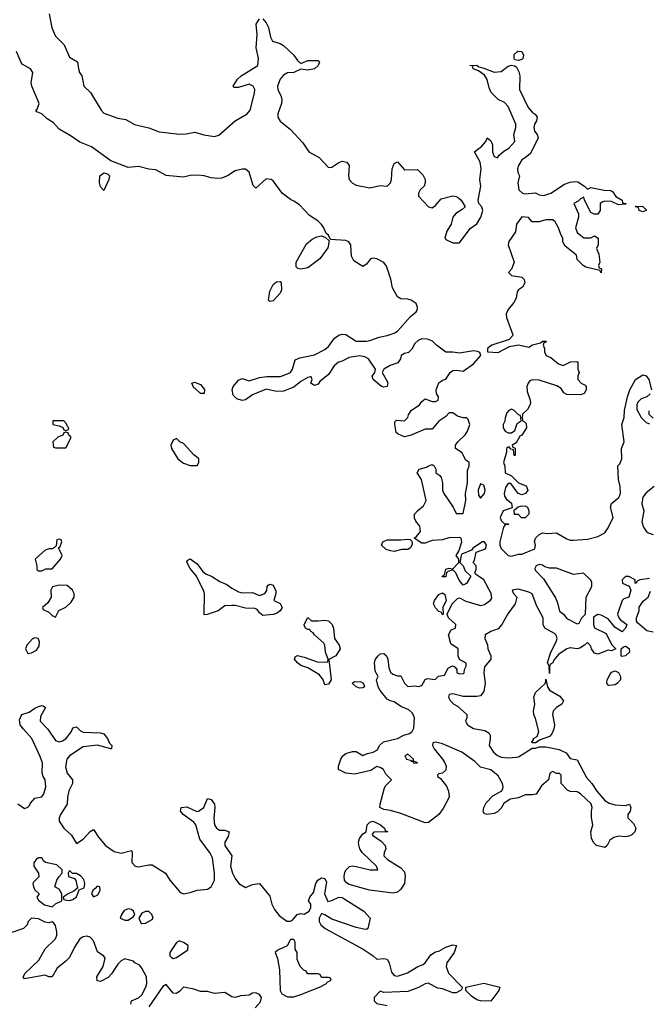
# Model space of a CAD drawing. Header units: inches. Extents: x 2601682 to 2755810, y 449311 to 584050.
# Tile 335 of 505: x 2704302 to 2707948, y 502470 to 508175. Entities that reach past the tile are written whole.
import ezdxf

# ---------------------------------------------------------------- set-up
doc = ezdxf.new("R2010")
doc.units = ezdxf.units.IN
doc.header["$MEASUREMENT"] = 0
doc.layers.add('C7500', color=7, linetype='Continuous')

msp = doc.modelspace()

# ---------------------------------------------------------------- linework, layer by layer
at = {"layer": 'C7500', "color": 2, "elevation": 2}
for points in [[(2704472.4, 508210), (2704487.3, 508127.3), (2704510, 508079.1), (2704559.1, 508030), (2704590, 507958), (2704636, 507930), (2704642, 507890), (2704647.7, 507870), (2704662, 507850), (2704674, 507790), (2704712.4, 507752.4), (2704773.4, 507650), (2704790, 507633.4), (2704870, 507604), (2704916.7, 507596.7), (2704966.9, 507566.9), (2705050, 507548.4), (2705110, 507525.3), (2705230, 507512.7), (2705266.6, 507513.4), (2705316.5, 507523.5), (2705368.5, 507508.5), (2705430, 507498), (2705454.9, 507505.1), (2705549.3, 507590), (2705619, 507630), (2705637.2, 507650), (2705661.2, 507750), (2705664, 507770), (2705654, 507790), (2705630, 507801.2), (2705570, 507782.7), (2705543.1, 507783.1), (2705538, 507790), (2705562.7, 507830), (2705585.2, 507850), (2705682, 507910), (2705685.2, 507950), (2705671.9, 508011.9), (2705677.6, 508090), (2705672.3, 508150), (2705690, 508181)], [(2705710, 508181), (2705730, 508156), (2705742, 508130), (2705753.7, 508073.7), (2705766, 508050), (2705810, 508038), (2705830, 508024.7), (2705890.5, 507970.5), (2705910, 507938), (2705930, 507922), (2705970, 507939.1), (2706030, 507938), (2706038, 507930), (2706030.8, 507910), (2706010, 507889.5), (2705970, 507882), (2705930, 507889), (2705890.5, 507869.5), (2705853.7, 507866.3), (2705830, 507854), (2705810.8, 507830), (2705794.8, 507790), (2705797.3, 507770), (2705816.3, 507730), (2705820.5, 507710), (2705818, 507690), (2705796.3, 507630), (2705796.3, 507610), (2705810, 507586.8), (2705870, 507539.1), (2705941.7, 507461.7), (2705977.3, 507410), (2706036.2, 507376.2), (2706090, 507319.1), (2706110, 507320.5), (2706150, 507348), (2706170, 507355.5), (2706196, 507350), (2706210.8, 507330), (2706205.5, 507270), (2706210.7, 507250), (2706228.8, 507228.8), (2706250, 507216.3), (2706330, 507200.7), (2706390, 507214.8), (2706430, 507211), (2706449, 507230), (2706456, 507250), (2706459.5, 507310), (2706470, 507342), (2706490, 507351.3), (2706530, 507306), (2706606.4, 507306.4), (2706636.7, 507276.7), (2706650.7, 507250), (2706650.9, 507229.1), (2706644.7, 507210), (2706621, 507190), (2706611.3, 507170), (2706611.6, 507151.6), (2706670, 507091.3), (2706690, 507084.7), (2706710, 507098), (2706743.2, 507136.8), (2706810, 507154.8), (2706830, 507151.3), (2706843.5, 507143.5), (2706858, 507130), (2706882, 507090), (2706865.4, 507074.6), (2706827.1, 507052.9), (2706811.3, 507030), (2706800.7, 506990), (2706776, 506950), (2706764.7, 506910), (2706770, 506902), (2706810, 506882), (2706850, 506882), (2706910, 506964.7), (2706950, 506992), (2706972.7, 507030), (2706984, 507070), (2706979, 507090), (2706962, 507110), (2706957.2, 507130), (2706972, 507210), (2706966, 507250), (2706974, 507310), (2706969.5, 507349.5), (2706935.3, 507410), (2706978, 507442), (2707002, 507470), (2707010, 507491.3), (2707030, 507474), (2707041, 507450), (2707041, 507410), (2707050, 507382), (2707070, 507374), (2707078, 507390), (2707106, 507414), (2707135.3, 507430), (2707168.7, 507470), (2707164, 507510), (2707175.1, 507550), (2707176, 507570), (2707131.5, 507671.5), (2707110, 507696), (2707072.9, 507712.9), (2707032.9, 507752.9), (2707020.2, 507780.2), (2707010, 507828), (2706993.6, 507853.6), (2706959, 507879), (2706928, 507890), (2706926, 507906), (2706908, 507910), (2706950, 507910.8), (2706961, 507901), (2706990, 507894.8), (2707050, 507870.8), (2707090, 507874.8), (2707130, 507905.5), (2707150, 507911), (2707170, 507907.7), (2707179.2, 507899.2), (2707193.4, 507873.4), (2707198.4, 507850), (2707196, 507770), (2707247.1, 507667.1), (2707270, 507638.8), (2707287.3, 507627.3), (2707298, 507610), (2707296, 507590), (2707282.8, 507570), (2707278.8, 507550), (2707282.8, 507530), (2707298, 507510), (2707304.7, 507490), (2707259.9, 507400.1), (2707230, 507374), (2707210, 507364), (2707190.8, 507330), (2707184.7, 507310), (2707186, 507290), (2707196, 507270), (2707186, 507230), (2707192, 507190), (2707214, 507170), (2707230, 507166.8), (2707290, 507171.3), (2707310, 507161), (2707336.9, 507156.9), (2707378, 507170), (2707457.5, 507222.5), (2707490, 507234), (2707518, 507238), (2707534.8, 507234.8), (2707574, 507210), (2707590, 507194), (2707610, 507202), (2707687.1, 507187.1), (2707724.7, 507184.7), (2707736.9, 507176.9), (2707754, 507150), (2707792, 507130), (2707794, 507114), (2707814, 507110), (2707810, 507106), (2707770, 507102), (2707730, 507122), (2707690, 507124), (2707679.8, 507120.2), (2707664.7, 507110), (2707664.7, 507070), (2707650, 507048.7), (2707628.9, 507048.9), (2707610, 507058), (2707573.2, 507130), (2707570, 507146), (2707550, 507138), (2707536.8, 507123.2), (2707512, 507110), (2707538, 507050), (2707538, 507030), (2707521, 506970), (2707530, 506942), (2707570, 506912), (2707610, 506912), (2707630, 506922), (2707651.3, 506910), (2707651.3, 506870), (2707642, 506850), (2707656.9, 506816.9), (2707662, 506770), (2707654, 506750), (2707658, 506738), (2707671.1, 506731.1), (2707670, 506708), (2707662, 506722), (2707581.2, 506741.2), (2707566, 506750), (2707530, 506786), (2707526, 506810), (2707462, 506862), (2707448.4, 506888.4), (2707448, 506910), (2707435.3, 506930), (2707422, 506970), (2707403.1, 507003.1), (2707390, 507015.3), (2707350, 507015.3), (2707310, 507004), (2707270, 507004), (2707248.9, 507028.9), (2707210, 507032.7), (2707179.1, 506990), (2707174, 506946), (2707134.8, 506890), (2707130.8, 506870), (2707166, 506770), (2707151, 506729), (2707132, 506710), (2707150, 506692), (2707210, 506682.8), (2707222.8, 506670), (2707226.8, 506650), (2707214.4, 506625.6), (2707191.3, 506610), (2707182.5, 506597.5), (2707177.5, 506562.5), (2707163.8, 506536.2), (2707130, 506495.3), (2707118.8, 506470), (2707120.7, 506450), (2707157.3, 506350), (2707155.9, 506344.1), (2707137.5, 506322.5), (2707036, 506290), (2707011, 506270), (2707012, 506250), (2707073.4, 506246.6), (2707138, 506282), (2707190, 506291.3), (2707250, 506278), (2707271.6, 506291.6), (2707318, 506302), (2707330, 506312), (2707352, 506312), (2707350, 506306), (2707338, 506302), (2707334, 506290), (2707342, 506270), (2707342, 506250), (2707352, 506230), (2707377.3, 506217.3), (2707422, 506182), (2707450, 506172), (2707492.7, 506192.7), (2707530, 506194), (2707534, 506190), (2707534, 506150), (2707542, 506130), (2707534, 506110), (2707534, 506090), (2707554, 506070), (2707576.9, 506056.9), (2707582, 506050), (2707582, 506030), (2707572, 506010), (2707550, 506002), (2707470, 506004), (2707453.6, 506013.6), (2707437.2, 506037.2), (2707413.1, 506053.1), (2707310, 506087.3), (2707270, 506089.3), (2707256.8, 506083.2), (2707246.8, 506070), (2707238.8, 506050), (2707241.4, 506021.4), (2707258.8, 505970), (2707261, 505950), (2707243.6, 505916.4), (2707214, 505890), (2707212, 505870), (2707214, 505850), (2707225.4, 505845.4), (2707234.8, 505834.8), (2707237.3, 505810), (2707210, 505768.7), (2707198, 505762), (2707176.9, 505723.1), (2707154, 505710), (2707158, 505698), (2707171.6, 505691.6), (2707172, 505650), (2707166, 505650), (2707162, 505682), (2707147.3, 505687.3), (2707138, 505698), (2707130, 505698), (2707122, 505690), (2707122, 505670), (2707104.7, 505610), (2707111.6, 505588.4), (2707114, 505550), (2707150, 505532), (2707191.1, 505491.1), (2707234.8, 505474.8), (2707244.7, 505450), (2707232, 505430), (2707210, 505422), (2707188, 505430), (2707147.3, 505487.3), (2707130, 505488), (2707115.3, 505464.7), (2707107.3, 505430), (2707110, 505414), (2707119.6, 505399.6), (2707150, 505374), (2707154, 505346), (2707102, 505330), (2707084.7, 505290), (2707090, 505274), (2707110, 505254), (2707130, 505254), (2707134, 505250), (2707112.7, 505247.3), (2707104.7, 505235.3), (2707082.4, 505150), (2707082.4, 505130), (2707090, 505111), (2707130, 505071), (2707150, 505066), (2707190, 505078), (2707210, 505078), (2707286, 505110), (2707288.7, 505130), (2707284, 505150), (2707289, 505170), (2707309.4, 505190.6), (2707330, 505201), (2707358, 505198), (2707410, 505202), (2707470, 505166.8), (2707490, 505158.8), (2707510, 505158.8), (2707590, 505166), (2707650, 505181), (2707690, 505202), (2707710, 505231.3), (2707739.3, 505290), (2707724, 505350), (2707729, 505371), (2707772.7, 505407.3), (2707781.2, 505430), (2707779.3, 505470), (2707769.1, 505510.9), (2707766, 505590), (2707778, 505602), (2707788.7, 505630), (2707788, 505690), (2707802, 505730), (2707788.7, 505830), (2707802, 505870), (2707804, 505910), (2707821.2, 505990), (2707835.3, 506030), (2707869.2, 506090.8), (2707910, 506118), (2707930, 506111.3), (2707944.7, 506090), (2707962, 506030)], [(2707950, 504938), (2707894, 504930), (2707878, 504922), (2707870, 504908), (2707866, 504910), (2707866, 504930), (2707830, 504948), (2707810, 504948), (2707792, 504930), (2707794, 504910), (2707832.7, 504892.7), (2707842, 504870), (2707830.6, 504829.4), (2707801, 504819), (2707791, 504809), (2707764.7, 504730), (2707771, 504710), (2707779.8, 504699.8), (2707818, 504670), (2707811.3, 504650), (2707790.9, 504629.1), (2707750, 504654), (2707710, 504704), (2707670, 504724), (2707650, 504728.7), (2707626, 504714), (2707624.7, 504670), (2707631.6, 504651.6), (2707698, 504618), (2707730, 504554), (2707754, 504530), (2707730, 504518), (2707710, 504522), (2707650, 504499), (2707630, 504504), (2707614, 504530), (2707610, 504546), (2707590, 504566), (2707574, 504550), (2707546.4, 504533.6), (2707530, 504529), (2707490, 504536), (2707470, 504529.4), (2707423, 504497), (2707396.3, 504463.7), (2707390, 504448.7), (2707378, 504442), (2707371.3, 504430), (2707370, 504386), (2707368.4, 504428.4), (2707358, 504450), (2707379, 504510), (2707409, 504570), (2707414, 504590), (2707409.1, 504609.1), (2707399.3, 504619.3), (2707344, 504650), (2707334, 504670), (2707333.2, 504710), (2707297.5, 504777.5), (2707270, 504848), (2707250, 504859), (2707190, 504875.3), (2707154, 504870), (2707162, 504850), (2707182, 504830), (2707171, 504790), (2707128.4, 504731.6), (2707094, 504670), (2707074, 504646), (2707031.3, 504630), (2706998, 504610), (2706996, 504590), (2707012.2, 504552.2), (2707013.4, 504530), (2707030.7, 504490), (2707030.7, 504470), (2706993.7, 504426.3), (2706990.7, 504390), (2706997.1, 504330), (2706990, 504282), (2706970, 504257.2), (2706950, 504253.2), (2706870, 504253.2), (2706810, 504268), (2706790, 504266), (2706786, 504250), (2706796, 504230), (2706816, 504210), (2706837.6, 504197.6), (2706891, 504150), (2706891.3, 504130), (2706884.7, 504110), (2706896, 504090), (2706930, 504068), (2706996.3, 504056.3), (2707021.4, 504041.4), (2707027.3, 504030), (2707027.3, 504010), (2707021, 503970), (2707046, 503930), (2707070, 503911.3), (2707090, 503902), (2707130, 503898), (2707178, 503902), (2707190, 503904.7), (2707270, 503954), (2707290, 503954), (2707310, 503962), (2707350, 503961), (2707425.8, 503945.8), (2707466.8, 503926.8), (2707490, 503894), (2707530, 503886), (2707584.1, 503784.1), (2707616, 503750), (2707644.4, 503704.4), (2707690.7, 503650.7), (2707715.3, 503635.3), (2707750, 503626), (2707810, 503622), (2707834, 503630), (2707842, 503610), (2707838, 503590), (2707824.7, 503570), (2707824.7, 503550), (2707856.8, 503516.8), (2707871.3, 503490), (2707864.7, 503470), (2707847.1, 503452.9), (2707830, 503445.2), (2707810, 503441.2), (2707770, 503444), (2707743.5, 503436.5), (2707719.6, 503420.4), (2707704.7, 503390), (2707690, 503379), (2707642, 503390), (2707626.3, 503406.3), (2707614, 503430), (2707609.2, 503470), (2707622, 503510), (2707612.9, 503552.9), (2707612.7, 503590), (2707617.2, 503610), (2707612, 503632), (2707550, 503689.2), (2707530, 503701.2), (2707490, 503702.7), (2707475.3, 503710), (2707438, 503750), (2707438, 503798), (2707427.3, 503807.3), (2707410, 503808), (2707390, 503818), (2707371.6, 503808.4), (2707364.7, 503770), (2707324.7, 503735.3), (2707292.3, 503687.7), (2707270, 503682.9), (2707230, 503684.5), (2707190, 503665.6), (2707141.7, 503658.3), (2707106.5, 503633.5), (2707090, 503606), (2707070, 503584.5), (2707050, 503576.2), (2707009.1, 503569.1), (2706993.2, 503573.2), (2706986.6, 503586.6), (2706989.6, 503610), (2707003.3, 503636.7), (2707042, 503678), (2707093.8, 503706.2), (2707100.2, 503719.8), (2707102.7, 503730), (2707098, 503750), (2707073.6, 503793.6), (2707030, 503829.3), (2706970, 503843.7), (2706937.2, 503877.2), (2706862, 503930), (2706750, 503979), (2706710, 503988), (2706694, 503986), (2706692, 503970), (2706702, 503950), (2706750.6, 503890.6), (2706764.7, 503870), (2706771.3, 503850), (2706770, 503826), (2706751.3, 503808.7), (2706730, 503806), (2706722, 503798), (2706722, 503790), (2706738.8, 503778.8), (2706773, 503733), (2706784.7, 503704.7), (2706788.5, 503670), (2706755.4, 503604.6), (2706730.2, 503569.8), (2706670, 503523.6), (2706650, 503520.7), (2706510, 503575.1), (2706450, 503592.7), (2706410, 503599), (2706388, 503610), (2706388.9, 503628.9), (2706414.9, 503725.1), (2706421.6, 503738.4), (2706455.3, 503770), (2706423.1, 503803.1), (2706408, 503830), (2706390, 503842), (2706370, 503848), (2706335.3, 503824.7), (2706243.2, 503803.2), (2706190, 503809.2), (2706148.7, 503830), (2706148.7, 503850), (2706161.2, 503890), (2706174, 503910), (2706190, 503922.8), (2706230, 503934.8), (2706250, 503934.8), (2706290, 503911.3), (2706316.5, 503923.5), (2706350, 503931.3), (2706374.6, 503945.4), (2706386, 503970), (2706408, 503990), (2706489.3, 504010.7), (2706526, 504030), (2706560.2, 504039.8), (2706575.3, 504050), (2706585.2, 504070), (2706589.3, 504130), (2706577.2, 504157.2), (2706556.6, 504176.6), (2706510, 504195.1), (2706470, 504222.7), (2706447.6, 504227.6), (2706430, 504237.2), (2706390, 504288.7), (2706379, 504310), (2706368.7, 504350), (2706378, 504370), (2706361.2, 504401.2), (2706357.2, 504450), (2706362.7, 504470), (2706377.2, 504490), (2706390, 504500.7), (2706410, 504502.8), (2706426, 504490), (2706434.8, 504470), (2706439.6, 504419.6), (2706450, 504394), (2706463.6, 504383.6), (2706490, 504374), (2706510, 504374), (2706531.3, 504330), (2706550, 504311.3), (2706590, 504316), (2706610, 504311.3), (2706630, 504318), (2706650, 504352), (2706663.1, 504356.9), (2706707.3, 504352.7), (2706728.4, 504371.6), (2706762, 504378), (2706783.1, 504416.9), (2706808.9, 504431.1), (2706823.6, 504423.6), (2706834, 504410), (2706834, 504390), (2706850, 504384.7), (2706870, 504386), (2706875.3, 504390), (2706878, 504410), (2706888, 504430), (2706887.3, 504447.3), (2706848.7, 504468.7), (2706842, 504490), (2706842, 504530), (2706798, 504558), (2706785.2, 504610), (2706800.9, 504639.1), (2706826, 504650), (2706828, 504670), (2706786, 504710), (2706778, 504730), (2706806, 504790), (2706838, 504822), (2706850, 504826), (2706885.1, 504805.1), (2706970, 504781), (2706993.6, 504786.4), (2707029.2, 504810.8), (2707037.2, 504822.8), (2707033.2, 504850), (2706989.6, 504929.6), (2706942, 504962), (2706938, 504970), (2706946, 504990), (2706946, 505010), (2706928, 505030), (2706936.4, 505043.6), (2706946, 505090), (2706999, 505110), (2707005.2, 505130), (2706994, 505150), (2706982, 505150), (2706926.4, 505113.6), (2706918, 505102), (2706862, 505078), (2706858, 505070), (2706852, 505030), (2706871.3, 505011.3), (2706881, 504981), (2706914, 504950), (2706890, 504909), (2706870, 504898), (2706847.3, 504927.3), (2706828, 504970), (2706810, 504988), (2706782, 504978), (2706774, 504970), (2706770, 504946), (2706750, 504946), (2706749, 504950), (2706762, 504958), (2706770, 504991.3), (2706790, 504998), (2706810, 504994), (2706846, 505030), (2706846, 505050), (2706829, 505070), (2706845.2, 505094.8), (2706862, 505150), (2706858, 505170), (2706850, 505174), (2706787.3, 505172.7), (2706750, 505161.2), (2706690, 505158), (2706650, 505142.7), (2706630, 505141.2), (2706586, 505170), (2706600.2, 505179.8), (2706624, 505210), (2706620.2, 505240.2), (2706596, 505270), (2706587.7, 505287.7), (2706589.4, 505310), (2706608, 505332), (2706641.2, 505358.8), (2706655.1, 505390), (2706629.2, 505510), (2706604, 505550), (2706615.3, 505570), (2706658.6, 505581.4), (2706670, 505591), (2706690, 505598), (2706702, 505590), (2706711.3, 505570), (2706712, 505550), (2706734.4, 505534.4), (2706742, 505522), (2706750.9, 505490.9), (2706751.3, 505450), (2706758, 505430), (2706812, 505350), (2706830, 505314), (2706870, 505314), (2706885.2, 505390), (2706884, 505430), (2706895.3, 505490), (2706896.4, 505563.6), (2706906, 505590), (2706906, 505610), (2706884.7, 505624.7), (2706864.7, 505664.7), (2706826, 505690), (2706826, 505710), (2706839, 505730), (2706882, 505770), (2706895.3, 505790), (2706908.7, 505830), (2706899, 505859), (2706888.7, 505868.7), (2706871.3, 505868.7), (2706838, 505878), (2706810, 505898), (2706790, 505898), (2706770, 505875.3), (2706730, 505848.7), (2706690, 505802), (2706650, 505802), (2706570, 505768.7), (2706530, 505759), (2706494, 505774), (2706483.1, 505783.1), (2706474, 505830), (2706475.3, 505844.7), (2706485.2, 505854.8), (2706530, 505851.3), (2706549.2, 505870.8), (2706553.6, 505886.4), (2706568.7, 505910), (2706616.5, 505943.5), (2706630, 505962), (2706650, 505978), (2706690, 505962), (2706710, 505962), (2706726, 505970), (2706728, 505990), (2706715.3, 506010), (2706714, 506030), (2706729.5, 506070.5), (2706750, 506086), (2706770, 506091.3), (2706796, 506130), (2706810, 506142), (2706830, 506144), (2706870, 506138.8), (2706930, 506180.7), (2706972.7, 506230), (2706966.3, 506246.3), (2706953.3, 506253.3), (2706930, 506256.2), (2706850, 506242.7), (2706810, 506249.2), (2706770, 506249.2), (2706715.3, 506290), (2706692.7, 506312.7), (2706664.1, 506324.1), (2706630, 506326), (2706610, 506317.2), (2706590, 506299), (2706573.4, 506266.6), (2706554, 506246), (2706530, 506241.2), (2706511.3, 506230), (2706507.3, 506210), (2706492.4, 506187.6), (2706448.1, 506171.9), (2706411.3, 506150), (2706402, 506130), (2706433.7, 506073.7), (2706430, 506049.3), (2706410, 506045.2), (2706398, 506050), (2706349, 506090), (2706344, 506110), (2706358, 506130), (2706362, 506150), (2706321.2, 506210), (2706301.6, 506221.6), (2706270, 506227.6), (2706210, 506218.4), (2706170, 506197), (2706148.8, 506191.2), (2706123, 506170), (2706090, 506119.3), (2706041.1, 506078.9), (2706030, 506064), (2706010, 506055.3), (2705989, 506070), (2705995.3, 506090), (2705990, 506106), (2705986, 506106), (2705970, 506102), (2705930, 506078), (2705890, 506046), (2705830, 506022), (2705790, 506021.6), (2705730, 506035.1), (2705650, 506002), (2705610, 505972.7), (2705590, 505968), (2705559, 505979), (2705539, 505999), (2705533.2, 506030), (2705539, 506050), (2705570, 506086.8), (2705590, 506096), (2705630, 506082.8), (2705690, 506102), (2705732.5, 506107.5), (2705811.6, 506108.4), (2705855.9, 506124.1), (2705870, 506131.3), (2705881.2, 506150), (2705896.4, 506203.6), (2705924.1, 506215.9), (2706010, 506234), (2706070, 506264), (2706090, 506281), (2706126, 506330), (2706150, 506347.7), (2706170, 506353), (2706190, 506350.4), (2706250, 506312.7), (2706310, 506312.7), (2706330, 506315.5), (2706383.8, 506336.2), (2706430, 506344.4), (2706470, 506359.3), (2706490, 506370.7), (2706565.2, 506454.8), (2706598.6, 506481.4), (2706604, 506490), (2706605.2, 506510), (2706597.2, 506530), (2706570, 506549.3), (2706550, 506555.1), (2706510, 506557.2), (2706489.6, 506569.6), (2706462, 506622), (2706451.9, 506671.9), (2706426.8, 506746.8), (2706410, 506769), (2706370, 506789), (2706350, 506792.7), (2706334, 506790), (2706310, 506758), (2706290, 506746), (2706237.2, 506777.2), (2706224, 506804), (2706219.5, 506870), (2706207.6, 506887.6), (2706190, 506896.2), (2706102, 506902), (2706090, 506926), (2706076.4, 506936.4), (2706064, 506970), (2706050, 506988.7), (2706028.7, 507010), (2705979.6, 507039.6), (2705922.7, 507102.7), (2705890, 507124.5), (2705870, 507132.3), (2705822.7, 507170), (2705770, 507242), (2705758, 507250), (2705730, 507253.2), (2705670, 507198), (2705654, 507214), (2705631.5, 507291.5), (2705610, 507309), (2705590, 507309), (2705550, 507299.3), (2705504.7, 507270), (2705470, 507257), (2705450, 507254.5), (2705410, 507258), (2705370, 507269.5), (2705333.8, 507273.8), (2705288.4, 507271.6), (2705250, 507262.7), (2705150, 507271.8), (2705090, 507305.6), (2705049.6, 507309.6), (2704990, 507323.7), (2704930, 507318), (2704830, 507358), (2704718.6, 507438.6), (2704650, 507466), (2704600.5, 507500.5), (2704530, 507540.7), (2704497.1, 507577.1), (2704460.1, 507600.1), (2704430, 507629.2), (2704401.2, 507641.2), (2704395.3, 507650), (2704403.2, 507656.8), (2704414, 507690), (2704372.3, 507790), (2704369.3, 507810), (2704378, 507870), (2704364, 507890), (2704317.2, 507917.2), (2704310, 507928), (2704284, 507990)], [(2707952.7, 506007.3), (2707934, 505990), (2707902, 505978), (2707882, 505958), (2707876.9, 505943.1), (2707876.9, 505916.9), (2707902, 505870), (2707930, 505842), (2707950, 505834)], [(2707970, 505866), (2707948, 505888), (2707948.4, 505908.4)], [(2707976, 505470), (2707930, 505433.2), (2707910, 505408), (2707904.9, 505370), (2707916, 505330), (2707906, 505266), (2707915.3, 505235.3), (2707930.9, 505210.9), (2707942, 505202), (2707970, 505191.3)], [(2707970, 504626.6), (2707934.8, 504634.8), (2707880.2, 504680.2), (2707874, 504690), (2707874, 504710), (2707889, 504750), (2707889.3, 504770.7), (2707913.2, 504806.8), (2707942, 504830), (2707955.3, 504864.7)], [(2704291.6, 503631.6), (2704330, 503604.7), (2704350, 503612), (2704359, 503621), (2704364.7, 503635.3), (2704390, 503664.7), (2704430, 503672), (2704442, 503690), (2704453.2, 503730), (2704449, 503770), (2704437.2, 503790), (2704432.3, 503810), (2704434.5, 503870), (2704419.5, 503910), (2704372, 504010), (2704323.3, 504063.3), (2704305.1, 504090), (2704301.6, 504118.4), (2704315.3, 504150), (2704356.6, 504163.4), (2704390, 504186.8), (2704410, 504194.8), (2704430, 504201), (2704438.8, 504198.8), (2704451.3, 504190), (2704422, 504138), (2704420.7, 504110), (2704464.1, 504064.1), (2704510, 503998), (2704530, 503991.3), (2704550, 503996), (2704570, 504007.3), (2704602.7, 504050), (2704610, 504071.3), (2704630, 504078), (2704654.4, 504054.4), (2704670, 504047.7), (2704770, 504043), (2704790, 504036.3), (2704810.3, 504010.3), (2704823, 503983), (2704836, 503970), (2704834, 503950), (2704830.6, 503949.4), (2704751.9, 503971.9), (2704670, 503961.6), (2704591, 503910), (2704574, 503890), (2704566.4, 503846.4), (2704577.3, 503810), (2704607.3, 503770), (2704607.3, 503750), (2704586.4, 503706.4), (2704578.8, 503670), (2704577.3, 503630), (2704538.8, 503570), (2704530.8, 503550), (2704530.9, 503530.9), (2704558, 503490), (2704602, 503450), (2704630, 503402), (2704670, 503426), (2704710, 503472), (2704730, 503482), (2704758.5, 503438.5), (2704798.8, 503390), (2704850, 503356.3), (2704890, 503344.9), (2704950, 503362), (2704954, 503350), (2704950.8, 503290.8), (2704970, 503271), (2704990, 503267.3), (2705050, 503279.1), (2705070, 503277.3), (2705146, 503230), (2705171, 503190), (2705224.9, 503124.9), (2705236.8, 503116.8), (2705250.9, 503110.9), (2705290, 503117.3), (2705329.6, 503130.4), (2705390, 503137.3), (2705410, 503151), (2705429.3, 503190), (2705429.4, 503230), (2705418.4, 503318.4), (2705405.1, 503345.1), (2705346.2, 503426.2), (2705322.7, 503510), (2705310, 503525.2), (2705249.2, 503570), (2705234, 503590), (2705238, 503610), (2705270, 503614.8), (2705327.5, 503587.5), (2705338, 503590), (2705368.7, 503610), (2705390, 503662), (2705410, 503656), (2705430.6, 503630), (2705433, 503610), (2705426.2, 503546.2), (2705430.5, 503510.5), (2705441, 503490), (2705459.8, 503479.8), (2705490, 503479.1), (2705514.8, 503470), (2705510, 503442), (2705490.7, 503410), (2705490.8, 503390), (2705530.5, 503330), (2705522.8, 503270), (2705534, 503230), (2705550, 503198), (2705571.3, 503170), (2705610, 503146), (2705650, 503164.9), (2705690.5, 503170.5), (2705750, 503096), (2705762.8, 503050), (2705778.5, 503018.5), (2705805.2, 502985.2), (2705850, 502951), (2705870, 502951.3), (2705882, 502958), (2705909.3, 502990.7), (2705930, 502996), (2705950, 502992), (2705978, 503010), (2705988, 503030), (2705988, 503050), (2705975.3, 503070), (2705982, 503090), (2706002.7, 503117.3), (2706017, 503170), (2706029.4, 503190), (2706050, 503202), (2706060.7, 503200.7), (2706070, 503198.8), (2706078, 503178), (2706066.8, 503110), (2706085.8, 503065.8), (2706110, 503070.6), (2706149.6, 503090.4), (2706170, 503088), (2706296, 503010), (2706331, 502970), (2706318, 502910), (2706310, 502904), (2706294.8, 502905.2), (2706250, 502915.1), (2706110, 502963.7), (2706070, 502989), (2706050, 502995.3), (2706036, 502970), (2706037.3, 502950), (2706046.8, 502930), (2706071.3, 502910), (2706291.3, 502790), (2706350, 502751), (2706370, 502731), (2706410, 502734.9), (2706430, 502730.6), (2706442, 502710), (2706455.5, 502655.5), (2706470, 502636), (2706490, 502634), (2706547.6, 502652.4), (2706608.7, 502690), (2706638.7, 502701.3), (2706649.6, 502710.4), (2706682.4, 502757.6), (2706710, 502774.8), (2706730, 502777.3), (2706770, 502800.7), (2706810, 502814.8), (2706830.8, 502810.8), (2706818, 502770), (2706776, 502710), (2706771, 502690), (2706784.7, 502650), (2706864.7, 502570), (2706862, 502558), (2706854, 502550), (2706830, 502537.2), (2706810, 502537), (2706750, 502559.5), (2706723.9, 502563.9), (2706667.7, 502592.3), (2706650, 502589.4), (2706612.1, 502567.9), (2706550, 502543.5), (2706410, 502538), (2706390, 502546), (2706354, 502510), (2706354, 502490), (2706370, 502474), (2706430, 502462.8)], [(2704945.2, 502470), (2704949.4, 502490), (2704990, 502507.3), (2705010, 502524), (2705033.3, 502570), (2705038.7, 502590), (2705037, 502630), (2705010, 502679), (2704996.2, 502696.2), (2704969, 502710), (2704960.2, 502720.2), (2704910, 502732.7), (2704890, 502722.7), (2704870, 502702), (2704833.1, 502646.9), (2704814, 502626), (2704770, 502601.6), (2704750, 502605.2), (2704749.6, 502630), (2704784.7, 502690), (2704796.6, 502736.6), (2704789.6, 502749.6), (2704753.4, 502773.4), (2704730, 502838), (2704710, 502859), (2704690, 502864), (2704670, 502861.2), (2704650, 502849), (2704618.8, 502801.2), (2704590, 502741.2), (2704570, 502719.3), (2704519.8, 502680.2), (2704490, 502628.7), (2704470, 502629.2), (2704450, 502638), (2704330, 502618), (2704322, 502630), (2704333.2, 502650), (2704413.4, 502726.6), (2704450, 502790.8), (2704509, 502850), (2704517.2, 502870), (2704517.2, 502890), (2704510, 502926), (2704500.4, 502940.4), (2704490, 502948), (2704470, 502941.2), (2704450, 502946), (2704410, 502966), (2704371, 502969), (2704351.3, 502950), (2704344.7, 502930), (2704324.7, 502910), (2704250, 502883.7)], [(2705665.2, 502450), (2705696.2, 502483.8), (2705702, 502510), (2705690, 502526), (2705670, 502536.2), (2705650, 502533.6), (2705630, 502522.9), (2705581.6, 502518.4), (2705549.6, 502509.6), (2705530, 502512.7), (2705490, 502539), (2705430, 502532.3), (2705390, 502544.5), (2705350, 502545.1), (2705310, 502558.4), (2705250.9, 502569.1), (2705230, 502545.2), (2705210, 502532.3), (2705190, 502535.1), (2705150, 502584), (2705130, 502573.2), (2705050, 502456)]]:
    msp.add_lwpolyline(points, dxfattribs=at)
at = {"layer": 'C7500', "color": 2}
for points, elevation in [([(2707190, 507938), (2707170, 507942), (2707165.2, 507950), (2707166, 507974), (2707187.7, 507992.3), (2707210.3, 507990.3), (2707220.5, 507970), (2707216.3, 507950), (2707210, 507944.5)], 2), ([(2704790, 507186), (2704770, 507206), (2704764, 507230), (2704765.2, 507270), (2704790, 507286.8), (2704810, 507282.8), (2704822.8, 507270), (2704818.8, 507250)], 2), ([(2707910, 507062), (2707890, 507068.7), (2707886, 507086), (2707866, 507090), (2707870, 507094), (2707910, 507092), (2707930, 507074), (2707930, 507068.7)], 2), ([(2705930, 506729), (2705913.6, 506733.6), (2705904, 506744), (2705904, 506770), (2705963.2, 506876.8), (2705996.5, 506903.5), (2706023.1, 506916.9), (2706050, 506922), (2706074, 506914), (2706094, 506894), (2706087.1, 506852.9), (2706041, 506790), (2705970, 506738)], 2), ([(2705750, 506542), (2705742, 506550), (2705750, 506602), (2705770, 506641), (2705790, 506656), (2705810, 506658), (2705816, 506650), (2705818.8, 506610), (2705810.8, 506590), (2705770, 506545.2)], 2), ([(2705350, 506008.7), (2705319, 506039), (2705310, 506042), (2705298, 506070), (2705315.3, 506075.3), (2705350, 506062), (2705371.6, 506031.6), (2705370, 506008.7)], 2), ([(2707150, 505918), (2707134, 505910), (2707123.6, 505896.4), (2707112.7, 505867.3), (2707111.6, 505848.4), (2707102, 505830), (2707102, 505810), (2707114, 505790), (2707130, 505782), (2707150, 505782), (2707170, 505794), (2707184, 505836), (2707206, 505850), (2707202, 505882), (2707190, 505886), (2707166, 505910)], 2), ([(2704558, 505850), (2704494, 505850), (2704494, 505830), (2704530, 505822), (2704552, 505812), (2704558, 505798), (2704570, 505794), (2704582, 505798), (2704586, 505810), (2704578, 505818), (2704573.6, 505833.6)], 6), ([(2704570, 505786), (2704558, 505782), (2704552.7, 505767.3), (2704523.6, 505756.4), (2704494, 505730), (2704498, 505698), (2704510, 505694), (2704570, 505694), (2704598, 505750), (2704598, 505758), (2704587.3, 505767.3), (2704582, 505782)], 6), ([(2705210, 505748), (2705190, 505738), (2705178, 505710), (2705182, 505690), (2705218, 505630), (2705250, 505604.7), (2705290, 505591.3), (2705330, 505592), (2705339, 505610), (2705339, 505630), (2705335.1, 505635.1), (2705310, 505653.2), (2705250, 505719), (2705229, 505729)], 6), ([(2706970, 505486), (2706958, 505450), (2706959.6, 505419.6), (2706970, 505402), (2706993.2, 505430), (2706997.2, 505450), (2706990, 505478)], 2), ([(2707230, 505288), (2707208.7, 505288.7), (2707190, 505308), (2707168, 505308), (2707166, 505334), (2707188.4, 505351.6), (2707203.1, 505356.9), (2707230, 505358), (2707242, 505350), (2707251.3, 505330), (2707251, 505310)], 2), ([(2704530, 505166), (2704518, 505162), (2704514, 505126), (2704503.6, 505116.4), (2704491, 505109), (2704470, 505109), (2704450, 505102), (2704392, 505050), (2704402, 505010), (2704402, 504990), (2704410, 504982), (2704430, 504982), (2704452.7, 504992.7), (2704490, 504994), (2704538, 505050), (2704548, 505070), (2704526, 505114), (2704536.4, 505123.6), (2704546, 505150), (2704542, 505162)], 6), ([(2706470, 505094.5), (2706450, 505097), (2706424.7, 505104.7), (2706397.2, 505130), (2706405.2, 505150), (2706430, 505161.6), (2706510, 505160.7), (2706550, 505166), (2706563.6, 505163.6), (2706572.7, 505152.7), (2706575.3, 505135.3), (2706564.5, 505115.5), (2706550, 505106), (2706515.5, 505104.5)], 2), ([(2705590, 504854), (2705650, 504856.3), (2705690, 504838.8), (2705722, 504850), (2705732.9, 504867.1), (2705735.3, 504890), (2705741.2, 504898.8), (2705750, 504904.7), (2705770, 504898), (2705785.4, 504865.4), (2705786, 504850), (2705774, 504810), (2705810, 504792), (2705822, 504770), (2705810.9, 504749.1), (2705790, 504735.3), (2705770, 504729), (2705710, 504722), (2705690, 504738), (2705678, 504758), (2705664, 504764), (2705610, 504764.5), (2705550, 504781.2), (2705530, 504781.2), (2705490, 504778), (2705452, 504750), (2705388, 504728), (2705370, 504726), (2705372, 504850), (2705367.2, 504867.2), (2705325.2, 504950), (2705290, 504995.3), (2705269, 505031), (2705270, 505034), (2705276.4, 505043.6), (2705290, 505051.3), (2705330, 505022.8), (2705360.5, 504980.5), (2705381.4, 504961.4), (2705412, 504950), (2705460.4, 504920.4), (2705502, 504902), (2705530, 504880.7), (2705570, 504859.1)], 2), ([(2707310, 505018), (2707294, 505010), (2707285.4, 504994.6), (2707286.4, 504986.4), (2707335.3, 504935.3), (2707404.9, 504824.9), (2707416.8, 504796.8), (2707428.2, 504748.2), (2707450.6, 504730.6), (2707470, 504706), (2707530, 504674), (2707542, 504678), (2707558, 504710), (2707578, 504730), (2707582, 504830), (2707615.3, 504890), (2707615.3, 504915.3), (2707608, 504930), (2707568, 504968), (2707510, 504961.2), (2707410, 504998), (2707370, 504998), (2707344, 505004), (2707330, 505015.3)], 2), ([(2704530, 504899), (2704491.3, 504888.7), (2704482, 504870), (2704484.7, 504830), (2704464.7, 504795.3), (2704434, 504770), (2704438, 504758), (2704470, 504742), (2704490, 504722), (2704510, 504714), (2704528.7, 504751.3), (2704570, 504772), (2704600.4, 504799.6), (2704618, 504830), (2704618, 504850), (2704608.7, 504870), (2704577.2, 504897.2)], 6), ([(2706750, 504726), (2706742, 504742), (2706730, 504746), (2706710, 504768), (2706699, 504790), (2706704, 504810), (2706730, 504844.7), (2706750, 504854), (2706763.6, 504843.6), (2706772, 504810), (2706752, 504770), (2706754, 504730)], 2), ([(2706030, 504691), (2706070, 504696), (2706090, 504691.3), (2706110.7, 504670), (2706118.8, 504650), (2706124.7, 504590), (2706151.3, 504550), (2706158, 504530), (2706132, 504490), (2706092.7, 504467.3), (2706106, 504350), (2706090, 504325.2), (2706070, 504322), (2706059, 504350), (2706038.3, 504378.3), (2705970, 504419.3), (2705930, 504434), (2705910, 504449.2), (2705894, 504470), (2705896.4, 504483.6), (2705910, 504490.7), (2705950, 504482), (2706030, 504453.4), (2706086, 504454), (2706088, 504470), (2706073.2, 504510), (2706069.3, 504550), (2706062.5, 504562.5), (2706008.7, 504610), (2706002, 504622), (2705988, 504630), (2705982, 504642), (2705970, 504642), (2705958, 504650), (2705950, 504666), (2705948.7, 504671.3), (2705970, 504712), (2705992.7, 504692.7)], 2), ([(2704390, 504594), (2704373.7, 504586.3), (2704342.8, 504550), (2704336, 504530), (2704346.4, 504506.4), (2704350, 504502), (2704370, 504506), (2704398.7, 504521.3), (2704414.2, 504545.8), (2704416, 504570), (2704409.1, 504589.1)], 6), ([(2707790, 504486), (2707786, 504490), (2707786, 504530), (2707798, 504542), (2707810, 504544.7), (2707832.2, 504532.2), (2707834, 504510), (2707810, 504488.7)], 2), ([(2707716.4, 504316.4), (2707710, 504318), (2707702, 504330), (2707705.2, 504350), (2707720.2, 504379.8), (2707730, 504394), (2707750, 504402), (2707770, 504392), (2707781, 504370), (2707781, 504350), (2707764.7, 504330), (2707750, 504321.2)], 2), ([(2706270, 504301.2), (2706250, 504309.2), (2706228.4, 504331.6), (2706240.2, 504339.8), (2706278, 504338), (2706292, 504330), (2706296.9, 504316.9), (2706298, 504310), (2706290, 504304)], 2), ([(2707270, 503986), (2707268.7, 503990), (2707278, 504002), (2707278, 504010), (2707298, 504022), (2707309, 504050), (2707290, 504126), (2707279, 504150), (2707277.2, 504170), (2707286, 504210), (2707279.3, 504250), (2707290, 504276), (2707348, 504330), (2707350, 504354), (2707358, 504310), (2707371.3, 504290), (2707430, 504256), (2707451, 504229), (2707442, 504210), (2707410, 504189), (2707390.7, 504169.3), (2707386.8, 504150), (2707399.3, 504090), (2707395.2, 504064.8), (2707383.5, 504036.5), (2707370, 504022), (2707316.9, 504003.1), (2707290, 503986)], 2), ([(2706550, 503919), (2706532, 503910), (2706542, 503890), (2706564.5, 503884.5), (2706570, 503878), (2706579.6, 503879.6), (2706582, 503870), (2706590, 503867.3), (2706606, 503870), (2706580.4, 503880.4), (2706582, 503890)], 2), ([(2706465.2, 503114.8), (2706328.1, 503131.9), (2706210, 503164.2), (2706193.7, 503173.7), (2706182.4, 503190), (2706180.4, 503210), (2706185, 503235), (2706192.4, 503250), (2706211.7, 503268.3), (2706230, 503272.2), (2706250, 503269.2), (2706331.4, 503248.6), (2706375.3, 503250), (2706369.3, 503270), (2706284.5, 503350), (2706272.3, 503370), (2706266.3, 503393.7), (2706263.7, 503410), (2706269.6, 503430.4), (2706290, 503458), (2706308, 503470), (2706315.3, 503510), (2706330, 503524.7), (2706350, 503531), (2706390.7, 503510.7), (2706414, 503490), (2706418, 503478), (2706434, 503470), (2706352.7, 503467.3), (2706343.6, 503456.4), (2706344.7, 503450), (2706394.8, 503414.8), (2706418, 503390), (2706422, 503370), (2706412, 503350), (2706411.3, 503330), (2706431.3, 503310), (2706510, 503260.7), (2706530, 503238), (2706534.9, 503210), (2706530.2, 503169.8), (2706510, 503136.2), (2706490, 503119.5)], 2), ([(2704430, 503319), (2704410, 503319), (2704398, 503310), (2704384.7, 503290), (2704384.7, 503270), (2704411.3, 503230), (2704412, 503208), (2704382, 503178), (2704378, 503170), (2704382, 503150), (2704390, 503134), (2704414, 503110), (2704402, 503090), (2704410, 503074), (2704446.4, 503046.4), (2704490, 503034), (2704508.4, 503051.6), (2704546, 503070), (2704546, 503110), (2704530, 503138), (2704506, 503150), (2704517.2, 503190), (2704530, 503211.3), (2704548.7, 503230), (2704548, 503250), (2704517.5, 503277.5), (2704451.7, 503291.7), (2704440.5, 503300.5)], 2), ([(2704590, 503246), (2704582, 503230), (2704584.7, 503210), (2704619.1, 503199.1), (2704627.5, 503187.5), (2704636.9, 503143.1), (2704615.3, 503124.7), (2704582, 503110), (2704554, 503090), (2704558, 503078), (2704572.7, 503072.7), (2704590, 503072), (2704610, 503078), (2704630, 503092), (2704647.3, 503132.7), (2704675.1, 503144.9), (2704679.3, 503170), (2704673.2, 503193.2), (2704654, 503214), (2704630, 503228), (2704608, 503228)], 2), ([(2704750, 503154), (2704739.8, 503140.2), (2704724.7, 503130), (2704718, 503110), (2704730, 503092), (2704750, 503102), (2704755.3, 503104.7), (2704768, 503130), (2704766, 503150)], 2), ([(2704930, 503024), (2704907.1, 503012.9), (2704891.3, 502990), (2704884.7, 502970), (2704910, 502958), (2704930, 502958), (2704960.4, 502979.6), (2704968, 502990), (2704962, 503010), (2704950, 503019)], 2), ([(2705050, 503008), (2705030, 503008), (2705010, 502998), (2704992, 502970), (2705002.8, 502942.8), (2705010, 502938), (2705030, 502941), (2705070, 502962), (2705074, 502970), (2705068, 502990)], 2), ([(2705223.6, 502836.4), (2705210, 502828), (2705170.8, 502770), (2705171.3, 502750), (2705181.4, 502741.4), (2705190, 502736), (2705210, 502740.7), (2705275.3, 502784.7), (2705278, 502810), (2705250, 502828.7), (2705230, 502835.3)], 2), ([(2705890, 502846), (2705870, 502846), (2705851.3, 502808.7), (2705796.9, 502783.1), (2705782, 502770), (2705795.3, 502735.3), (2705806.8, 502670), (2705811.3, 502550), (2705821, 502530), (2705853.7, 502513.7), (2705890, 502513.4), (2705930, 502526), (2706038, 502570), (2706078, 502590), (2706082, 502598), (2706106, 502610), (2706102, 502622), (2706090, 502626), (2706050, 502626), (2706042, 502642), (2706030, 502646), (2705970, 502646), (2705962, 502662), (2705947.3, 502667.3), (2705926, 502690), (2705908, 502730), (2705908, 502770), (2705898, 502790), (2705898, 502830)], 2), ([(2707030, 502488.7), (2706970, 502489.2), (2706950, 502496), (2706918, 502518), (2706886, 502550), (2706886, 502570), (2706990, 502592.7), (2707082, 502570), (2707076, 502550)], 2)]:
    msp.add_lwpolyline(points, close=True, dxfattribs=dict(at, elevation=elevation))

doc.saveas('drawing.dxf')
